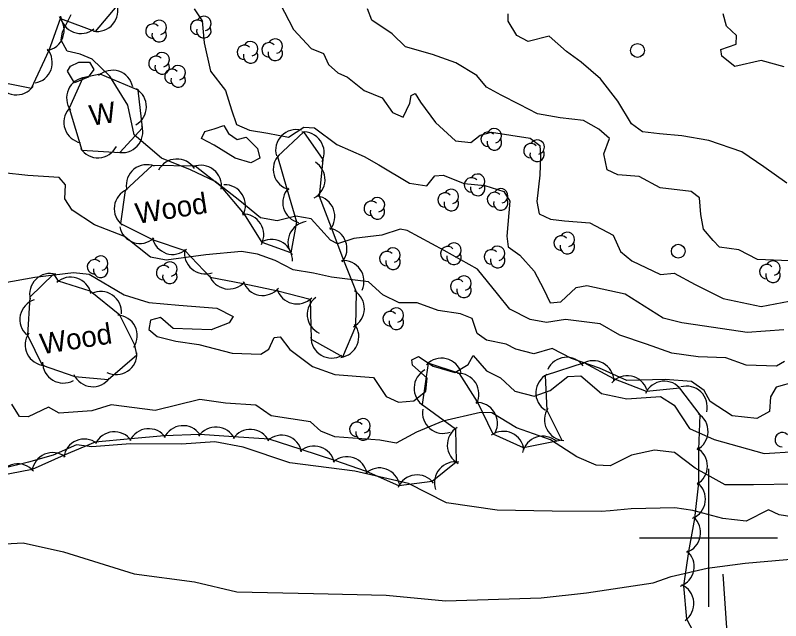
# Model space of a CAD drawing. Extents: x 646142 to 649934, y 5874075 to 5876351.
# Drawn here: x 647699.5 to 647810.5, y 5875188 to 5875275.8 of the extents above; entities that cross this region are included whole.
import ezdxf

# ---------------------------------------------------------------- set-up
doc = ezdxf.new("R2010")
doc.units = 0
for name, color, linetype in [('Niveau 1', 7, 'Continuous'), ('Niveau 2', 7, 'Continuous'), ('Niveau 22', 7, 'Continuous'), ('Niveau 36', 7, 'Continuous'), ('Niveau 44', 7, 'Continuous'), ('Niveau 61', 7, 'Continuous')]:
    doc.layers.add(name, color=color, linetype=linetype)

msp = doc.modelspace()

# ---------------------------------------------------------------- linework, layer by layer
at = {"layer": 'Niveau 1'}
for points in [[(647725.43, 5875276.7), (647726.61, 5875274.96), (647726.91, 5875271.78), (647727.8, 5875267.65), (647729.99, 5875264.84), (647730.87, 5875262.06), (647731.58, 5875259.94), (647733.46, 5875259.12), (647736.11, 5875258.67), (647739.1, 5875258.08), (647741.33, 5875259.56), (647742.87, 5875259.44), (647746.15, 5875257.02), (647750.1, 5875255.3), (647752.24, 5875254.06), (647756.67, 5875251.43), (647759.19, 5875251.02), (647760.36, 5875252.49), (647761.54, 5875252.56), (647764.59, 5875251.36), (647767.61, 5875251.06), (647770.34, 5875250.22), (647771.21, 5875248.8), (647770.77, 5875243.74), (647770.97, 5875242.19), (647772.67, 5875240.96), (647774.75, 5875238.65), (647776.11, 5875236.09), (647777.04, 5875234.05), (647778.6, 5875234.21), (647780.84, 5875236.31), (647782.39, 5875236.58), (647787.93, 5875235.36), (647793.44, 5875231.9), (647796.16, 5875231.23), (647799.42, 5875230.73), (647805.6, 5875229.8), (647810.92, 5875230.2)], [(647728.37, 5875259.29), (647729.74, 5875259.77), (647730.42, 5875258.61), (647731.68, 5875257.73), (647733.01, 5875258.09), (647734.63, 5875256.46), (647734.99, 5875255.03), (647733.64, 5875254.38), (647731.37, 5875255.05), (647728.37, 5875256.93), (647726.52, 5875257.91), (647726.99, 5875258.92), (647728.37, 5875259.29)], [(647812.36, 5875203), (647810.25, 5875203.35), (647808.69, 5875204.08), (647805.47, 5875202.43), (647802.09, 5875202.79), (647797.72, 5875203.98), (647795.15, 5875204.34), (647788.8, 5875204.22), (647785.75, 5875203.91), (647784.43, 5875203.8), (647777.37, 5875203.85), (647769.39, 5875204.03), (647762.01, 5875205.06), (647756.51, 5875207.88), (647748.72, 5875209.67), (647739.32, 5875210.89), (647732.56, 5875213.12), (647728.44, 5875213.94), (647723.63, 5875213.6), (647716.23, 5875213.61), (647710.63, 5875213.19), (647708.38, 5875213.47), (647704.99, 5875211.97), (647701.44, 5875210.98), (647697.54, 5875210)]]:
    msp.add_lwpolyline(points, dxfattribs=at)
at = {"layer": 'Niveau 2'}
for points in [[(647737.88, 5875277.5), (647739.87, 5875273.71), (647742.39, 5875270.94), (647744.21, 5875270.23), (647744.92, 5875268.62), (647746.27, 5875267.41), (647747.69, 5875266.77), (647750.07, 5875264.83), (647752.7, 5875263.81), (647754.2, 5875261.67), (647755.73, 5875260.98), (647756.73, 5875263), (647756.9, 5875264.14), (647757.5, 5875264.43), (647758.24, 5875263.16), (647760.43, 5875260.19), (647763.32, 5875257.57), (647765.55, 5875257.3), (647766.91, 5875258.4), (647768.57, 5875258.79), (647774.18, 5875257.92), (647775.57, 5875256.89), (647775.65, 5875255.38), (647775.58, 5875252.56), (647775.14, 5875248.75), (647775.47, 5875246.99), (647777.12, 5875246.21), (647779.12, 5875245.97), (647782.81, 5875245.68), (647786.19, 5875243.9), (647787.26, 5875241.49), (647788.91, 5875240.15), (647793.03, 5875238.17), (647795.04, 5875238.38), (647798.07, 5875236.73), (647802.15, 5875234.69), (647807.66, 5875233.53), (647812.7, 5875234.51)], [(647811.76, 5875240.17), (647807.13, 5875240.36), (647804.41, 5875241.75), (647801.62, 5875242.13), (647800.69, 5875243.1), (647799.3, 5875244.75), (647798.88, 5875246.89), (647798.71, 5875249.28), (647797.5, 5875250.22), (647793, 5875250.76), (647789.98, 5875252.4), (647786.86, 5875252.64), (647785.33, 5875253.37), (647784.84, 5875255.68), (647785.64, 5875257.89), (647784.11, 5875259.25), (647781.91, 5875260.48), (647778.5, 5875260.9), (647775.24, 5875261.46), (647772.63, 5875262.81), (647769.97, 5875264.16), (647767.84, 5875265.34), (647766.44, 5875267.04), (647763.4, 5875268.85), (647760.02, 5875270.07), (647756.09, 5875271.17), (647754.17, 5875273.05), (647751.22, 5875275.04), (647750.56, 5875276.71)], [(647811.04, 5875225.54), (647809.89, 5875224.87), (647805.45, 5875225.02), (647802.5, 5875226.09), (647798.52, 5875226.22), (647794.69, 5875226.76), (647791.03, 5875228.06), (647787.14, 5875229.4), (647784.31, 5875231.01), (647779.27, 5875231.63), (647776.53, 5875231.22), (647774.17, 5875231.65), (647771.21, 5875233.14), (647769.41, 5875235.38), (647766.54, 5875238.96), (647761.7, 5875241.67), (647756.34, 5875244.54), (647755.3, 5875244.77), (647752.67, 5875243.87), (647748.59, 5875243.38), (647746.22, 5875242.63), (647745.21, 5875243.14), (647742.43, 5875246.23), (647740.19, 5875246.62), (647737.48, 5875245.94), (647735.06, 5875246.41), (647732.06, 5875248.86), (647728.51, 5875251.65), (647724.9, 5875253.35), (647720.72, 5875255.06), (647716.73, 5875258.42), (647715.81, 5875262.72), (647713.21, 5875266.91), (647710.68, 5875269.41), (647708.92, 5875270.12), (647707.04, 5875270.55), (647706.15, 5875272.17), (647706.35, 5875273.38), (647707.63, 5875275.86)], [(647811.37, 5875251.43), (647808.05, 5875253.78), (647804.86, 5875255.97), (647800.06, 5875257.62), (647796.13, 5875258.26), (647792.91, 5875258.57), (647790.43, 5875258.88), (647788.86, 5875260), (647786.89, 5875263.31), (647784.36, 5875266.52), (647781.53, 5875268.96), (647779.41, 5875270.53), (647776.9, 5875272.73), (647773.88, 5875271.96), (647772.23, 5875272.85), (647770.97, 5875274.91), (647770.98, 5875275.97)], [(647811, 5875268.27), (647807.66, 5875269.2), (647803.81, 5875268.35), (647801.93, 5875269.83), (647801.79, 5875270.82), (647804.02, 5875271.56), (647804.07, 5875272.85), (647802.6, 5875274.2), (647802.15, 5875275.95)], [(647710.07, 5875266.8), (647708.1, 5875265.97), (647707.09, 5875267.67), (647707.54, 5875268.4), (647708.73, 5875268.97), (647710.26, 5875268.97), (647710.92, 5875267.91), (647710.07, 5875266.8)], [(647815.33, 5875223.38), (647809.81, 5875221.83), (647809, 5875220.45), (647808.87, 5875218.31), (647807, 5875217.29), (647803.46, 5875217.69), (647800.25, 5875219.78), (647799.38, 5875221.37), (647797.55, 5875222.65), (647793.73, 5875222.97), (647788.16, 5875222.8), (647784.23, 5875224.59), (647780.13, 5875226), (647777.33, 5875227.45), (647774.68, 5875226.66), (647772.07, 5875227.35), (647770.7, 5875228.1), (647767.82, 5875228.65), (647766.48, 5875229.64), (647765.76, 5875231.82), (647764.06, 5875232.48), (647760.84, 5875232.94), (647757.79, 5875234.08), (647755.18, 5875234.09), (647752.81, 5875235.25), (647750.71, 5875237.12), (647745.37, 5875237.8), (647742.77, 5875238.37), (647739.78, 5875238.85), (647739.78, 5875238.85), (647737.21, 5875240.21), (647734.63, 5875241.13), (647732.33, 5875241.51), (647727.16, 5875241.02), (647724.64, 5875240.7), (647721.39, 5875240.24), (647719.14, 5875240.68), (647715.34, 5875243.67), (647710.99, 5875245.36), (647707.78, 5875247.51), (647706.72, 5875249.15), (647706.81, 5875251.19), (647705.86, 5875252.22), (647701.35, 5875252.54), (647697.8, 5875252.9)], [(647697.76, 5875236.98), (647702.34, 5875237.8), (647707.96, 5875238.45), (647710.25, 5875238.24), (647715.3, 5875235.21), (647718.87, 5875234.11), (647723.22, 5875233.72), (647728.72, 5875233.28), (647731.1, 5875232.07), (647730.5, 5875231.15), (647727.93, 5875230.15), (647722.4, 5875230.36), (647720.55, 5875231.92), (647719.11, 5875231.54), (647718.9, 5875230.21), (647720.07, 5875229.21), (647722.8, 5875228.53), (647726.14, 5875228.04), (647730.97, 5875226.79), (647735.13, 5875226.61), (647736.25, 5875227.35), (647737.06, 5875229.02), (647737.9, 5875229.16), (647739.33, 5875227.28), (647742.62, 5875224.85), (647745.85, 5875223.67), (647751.45, 5875223.24), (647753.3, 5875220.5)], [(647753.3, 5875220.5), (647755.08, 5875219.67), (647757.27, 5875219.84), (647759.01, 5875221.27), (647759.23, 5875223.16), (647757.08, 5875225.02), (647757, 5875225.81), (647757.98, 5875226.3), (647760.1, 5875224.89), (647763.24, 5875223.98), (647765.18, 5875225.14), (647765.91, 5875226.41), (647767.82, 5875224.23), (647769.84, 5875223.2), (647771.95, 5875221.28), (647774.74, 5875220.55), (647777.05, 5875221.36), (647779.64, 5875223.39), (647781.5, 5875223.47), (647784.52, 5875220.91), (647788.16, 5875220.16), (647793.07, 5875220.51), (647795.05, 5875219.25), (647797.24, 5875215.86), (647800.85, 5875214.27), (647808.07, 5875212.21), (647812.69, 5875212.52)], [(647812.47, 5875207.76), (647806.53, 5875207.68), (647802.43, 5875207.68), (647798.09, 5875210.09), (647795.09, 5875212.37), (647792.18, 5875212.71), (647788.83, 5875211.97), (647785.77, 5875210.45), (647783.75, 5875210.51), (647780.9, 5875211.74), (647777.09, 5875214.22), (647772.16, 5875215.96), (647768.6, 5875218.14), (647766.95, 5875218.19), (647761.5, 5875216.93), (647757.67, 5875215.34), (647754.75, 5875213.73), (647752.38, 5875214.16), (647745.85, 5875214.66), (647743.79, 5875215.46), (647742.3, 5875216.83), (647736.59, 5875217.7), (647736.59, 5875217.7), (647734.4, 5875219.23), (647729.99, 5875219.5), (647726.25, 5875220.07), (647719.8, 5875218.48), (647713.41, 5875219.28), (647710.59, 5875218.42), (647705.9, 5875218.09), (647704.34, 5875218.95), (647701.4, 5875217.56), (647700.14, 5875217.6), (647699.01, 5875219.4)], [(647794.62, 5875194.39), (647799.81, 5875195.62), (647805.32, 5875196.31), (647811.37, 5875196.84), (647818.13, 5875197.61), (647827.87, 5875199.43), (647834.07, 5875200.2), (647842.17, 5875200.03), (647847.3, 5875201.14), (647852.26, 5875201.67), (647860.89, 5875201.9), (647867.11, 5875201.08), (647876.92, 5875200.87), (647886.73, 5875199.38), (647892.03, 5875199.94), (647897.61, 5875202.35), (647901.36, 5875204.9), (647907.75, 5875205.91), (647912.96, 5875207.48), (647916.17, 5875209.64)], [(647670.74, 5875188.63), (647672.47, 5875189.61), (647673.99, 5875191.7), (647673.97, 5875196.13), (647673.35, 5875198.45), (647674.22, 5875199.45), (647675.85, 5875199.16), (647680.78, 5875197.07), (647687.47, 5875197.55), (647691.13, 5875198.73), (647700.66, 5875199.28), (647706.49, 5875197.97), (647716.77, 5875194.79), (647725.5, 5875193.61), (647731.62, 5875192.16), (647742.76, 5875191.92), (647753.27, 5875191.67), (647761.9, 5875190.87), (647775.76, 5875191.32), (647782.31, 5875192.01), (647791.97, 5875193.48), (647794.62, 5875194.39)]]:
    msp.add_lwpolyline(points, dxfattribs=at)
at = {"layer": 'Niveau 22'}
msp.add_lwpolyline([(647802.07, 5875194.71), (647802.93, 5875182.71), (647803.95, 5875176.67), (647806.19, 5875168.92), (647809.04, 5875158.26), (647812.76, 5875147.47), (647817.88, 5875133.55), (647818.86, 5875128.73), (647819.46, 5875124.72)], dxfattribs=at)
at = {"layer": 'Niveau 36'}
for centre in [(647789.72, 5875270.66), (647795.63, 5875241.55)]:
    msp.add_circle(centre, 1, dxfattribs=at)
at = {"layer": 'Niveau 44'}
for points in [[(647669.78, 5875269.1), (647672.81, 5875265.83), (647677.09, 5875263.54), (647682.26, 5875264.13), (647687.1, 5875264.55), (647692.19, 5875265.44), (647696.99, 5875266.15), (647701.89, 5875265.18), (647704.42, 5875270.71), (647706.09, 5875275.27), (647711.16, 5875273.42), (647714.29, 5875277.12)], [(647709.33, 5875266.7), (647707.35, 5875262.27), (647709.16, 5875256.21), (647714.65, 5875255.86), (647717.95, 5875259.43), (647717.33, 5875264.9), (647711.84, 5875267.21), (647709.33, 5875266.7)], [(647744.13, 5875254.86), (647741.36, 5875258.84), (647737.54, 5875255.27), (647738.88, 5875250.61), (647740.27, 5875245.81), (647739.48, 5875241.31), (647735.33, 5875242.83), (647732.74, 5875246.94), (647729.41, 5875250.89), (647725.61, 5875253.9), (647719.38, 5875253.99), (647715.44, 5875250.36), (647714.79, 5875245.55), (647719.49, 5875243.19), (647724.09, 5875241.65), (647727.78, 5875237.78), (647732.55, 5875236.89), (647737.56, 5875235.8), (647742.26, 5875234.6), (647742.39, 5875228.78), (647747, 5875226.22), (647748.89, 5875230.69), (647748.96, 5875235.61), (647747.13, 5875240.19), (647745.34, 5875244.95), (647743.63, 5875249.49), (647744.13, 5875254.86)], [(647716.86, 5875227.92), (647714.69, 5875232.26), (647710.39, 5875235.74), (647705.76, 5875237.2), (647705.1, 5875238.28), (647701.63, 5875234.89), (647701.31, 5875229.4), (647703.43, 5875225.03), (647708.17, 5875223.39), (647713, 5875222.93), (647717.14, 5875226.53), (647716.86, 5875227.92)], [(647763.92, 5875223.83), (647759.35, 5875225.32), (647758.5, 5875219.32), (647763.31, 5875215.82), (647763.45, 5875210.96), (647759.96, 5875208.17), (647755.14, 5875207.56), (647750.44, 5875209.64), (647745.85, 5875211.21), (647740.94, 5875212.79), (647736.33, 5875214.3), (647731.13, 5875214.65), (647726.29, 5875214.97), (647721.12, 5875214.8), (647716.28, 5875214.37), (647711.08, 5875213.89), (647706.61, 5875211.98), (647701.95, 5875209.91), (647697.19, 5875209)], [(647799.21, 5875183.79), (647796.87, 5875188.2), (647796.42, 5875193.04), (647797.16, 5875198.03), (647798.05, 5875202.8), (647798.61, 5875207.97), (647798.63, 5875212.82), (647798.8, 5875217.81), (647795.84, 5875221.72), (647791.01, 5875221.2), (647786.27, 5875223.06), (647782.01, 5875225.39), (647776.32, 5875223.53), (647776.56, 5875218.49), (647778.75, 5875214.16), (647773.21, 5875213.04), (647768.79, 5875215.05), (647766.53, 5875219.74), (647763.92, 5875223.83)]]:
    msp.add_lwpolyline(points, dxfattribs=at)
for centre, radius, start, end in [((647711.38, 5875276.41), 3, 259.7442, 19.7222), ((647703.6, 5875273.59), 3, 279.9029, 39.8808), ((647709.02, 5875276.11), 3, 188.9103, 308.8882), ((647726.85, 5875274.56), 1.05, 282.2692, 149.7263), ((647719.48, 5875273.46), 1.05, 44.1154, 269.804), ((647720.38, 5875273.99), 1.05, 282.2692, 149.7263), ((647725.95, 5875274.03), 1.05, 44.1154, 269.804), ((647720.38, 5875272.94), 1.05, 166.9369, 29.6212), ((647726.85, 5875273.51), 1.05, 166.9369, 29.6212), ((647737.2, 5875271.28), 1.05, 282.2692, 149.7263), ((647732.73, 5875270.38), 1.05, 44.1154, 269.804), ((647733.63, 5875270.91), 1.05, 282.2692, 149.7263), ((647736.3, 5875270.75), 1.05, 44.1154, 269.804), ((647701.88, 5875268.9), 3, 279.9029, 39.8808), ((647720.81, 5875269.32), 1.05, 282.2692, 149.7263), ((647733.63, 5875269.86), 1.05, 166.9369, 29.6212), ((647737.2, 5875270.23), 1.05, 166.9369, 29.6212), ((647719.91, 5875268.79), 1.05, 44.1154, 269.804), ((647720.81, 5875268.27), 1.05, 166.9369, 29.6212), ((647713.6, 5875264.78), 3, 12.0571, 132.035), ((647722.23, 5875266.9), 1.05, 44.1154, 269.804), ((647723.13, 5875267.43), 1.05, 282.2692, 149.7263), ((647709.95, 5875263.76), 3, 95.8842, 215.8622), ((647723.13, 5875266.38), 1.05, 166.9369, 29.6212), ((647699.68, 5875267.22), 3, 203.3721, 323.35), ((647715.53, 5875262.5), 3, 299.1839, 59.1618), ((647709.56, 5875260.23), 3, 139.1085, 259.0864), ((647715, 5875258.84), 3, 257.2371, 17.215), ((647740.26, 5875256.19), 3, 75.9228, 195.9008), ((647741.3, 5875255.84), 3, 334.8792, 94.8571), ((647768.07, 5875257.78), 1.05, 44.1154, 269.804), ((647768.97, 5875258.31), 1.05, 282.2692, 149.7263), ((647768.97, 5875257.26), 1.05, 166.9369, 29.6212), ((647775.17, 5875256.65), 1.05, 282.2692, 149.7263), ((647711.5, 5875258.09), 3, 212.7714, 332.7494), ((647774.27, 5875256.12), 1.05, 44.1154, 269.804), ((647739.91, 5875253.43), 3, 136.1128, 256.0908), ((647775.17, 5875255.6), 1.05, 166.9369, 29.6212), ((647722.95, 5875251.92), 3, 32.6426, 152.6206), ((647741.42, 5875251.93), 3, 297.8952, 57.8731), ((647718.6, 5875251.1), 3, 68.8206, 188.7985), ((647726.41, 5875251.01), 3, 351.5739, 111.5519), ((647765.65, 5875251.16), 1.05, 44.1154, 269.804), ((647766.55, 5875251.69), 1.05, 282.2692, 149.7263), ((647729.88, 5875248.18), 3, 332.1755, 92.1535), ((647766.55, 5875250.64), 1.05, 166.9369, 29.6212), ((647716.86, 5875247.71), 3, 112.2904, 232.2683), ((647741.29, 5875248.63), 3, 136.1128, 256.0908), ((647761.82, 5875248.97), 1.05, 44.1154, 269.804), ((647762.72, 5875249.5), 1.05, 282.2692, 149.7263), ((647768.99, 5875249.05), 1.05, 44.1154, 269.804), ((647769.89, 5875249.58), 1.05, 282.2692, 149.7263), ((647742.84, 5875246.59), 3, 320.7271, 80.7051), ((647751.12, 5875247.77), 1.05, 44.1154, 269.804), ((647752.02, 5875248.3), 1.05, 282.2692, 149.7263), ((647762.72, 5875248.45), 1.05, 166.9369, 29.6212), ((647769.89, 5875248.53), 1.05, 166.9369, 29.6212), ((647752.02, 5875247.25), 1.05, 166.9369, 29.6212), ((647732.54, 5875243.95), 3, 332.1755, 92.1535), ((647742.05, 5875242.86), 3, 97.0943, 217.0723), ((647717.61, 5875245.68), 3, 191.5219, 311.4999), ((647744.6, 5875241.92), 3, 320.7271, 80.7051), ((647722.35, 5875244.09), 3, 191.5219, 311.4999), ((647736.69, 5875240.28), 3, 356.4306, 116.4085), ((647778.65, 5875242.73), 1.05, 44.1154, 269.804), ((647779.55, 5875243.26), 1.05, 282.2692, 149.7263), ((647762.21, 5875241.18), 1.05, 44.1154, 269.804), ((647763.11, 5875241.71), 1.05, 282.2692, 149.7263), ((647769.44, 5875241.25), 1.05, 282.2692, 149.7263), ((647779.55, 5875242.21), 1.05, 166.9369, 29.6212), ((647727.04, 5875241.26), 3, 169.3995, 289.3775), ((647753.38, 5875240.47), 1.05, 44.1154, 269.804), ((647754.28, 5875241), 1.05, 282.2692, 149.7263), ((647763.11, 5875240.66), 1.05, 166.9369, 29.6212), ((647768.54, 5875240.72), 1.05, 44.1154, 269.804), ((647711, 5875239.29), 1.05, 44.1154, 269.804), ((647711.9, 5875239.82), 1.05, 282.2692, 149.7263), ((647721.92, 5875238.96), 1.05, 282.2692, 149.7263), ((647747.07, 5875237.19), 3, 334.8936, 94.8715), ((647754.28, 5875239.95), 1.05, 166.9369, 29.6212), ((647769.44, 5875240.2), 1.05, 166.9369, 29.6212), ((647809.36, 5875239.11), 1.05, 282.2692, 149.7263), ((647711.9, 5875238.77), 1.05, 166.9369, 29.6212), ((647721.02, 5875238.43), 1.05, 44.1154, 269.804), ((647808.46, 5875238.58), 1.05, 44.1154, 269.804), ((647704.59, 5875235.32), 3, 74.2996, 194.2776), ((647707.55, 5875234.79), 3, 12.5526, 132.5306), ((647721.92, 5875237.91), 1.05, 166.9369, 29.6212), ((647730.49, 5875239.07), 3, 199.3613, 319.3392), ((647764.56, 5875236.93), 1.05, 282.2692, 149.7263), ((647809.36, 5875238.06), 1.05, 166.9369, 29.6212), ((647735.4, 5875238.14), 3, 199.3613, 319.3392), ((647763.66, 5875236.4), 1.05, 44.1154, 269.804), ((647711.9, 5875232.72), 3, 355.4827, 115.4607), ((647740.35, 5875236.91), 3, 195.6165, 315.5944), ((647747.12, 5875233.24), 3, 298.2013, 58.1792), ((647764.56, 5875235.88), 1.05, 166.9369, 29.6212), ((647703.17, 5875231.64), 3, 107.9175, 227.8954), ((647744.84, 5875232.39), 3, 125.3578, 245.3357), ((647754.76, 5875232.29), 1.05, 282.2692, 149.7263), ((647714.2, 5875229.3), 3, 326.6027, 86.5806), ((647753.86, 5875231.76), 1.05, 44.1154, 269.804), ((647754.76, 5875231.24), 1.05, 166.9369, 29.6212), ((647746.32, 5875229.14), 3, 277.04, 37.018), ((647703.95, 5875227.98), 3, 145.8543, 265.8323), ((647745.38, 5875229.07), 3, 179.4707, 299.4487), ((647714.14, 5875226.65), 3, 243.6675, 3.6455), ((647761.3, 5875223.04), 3, 16.5543, 136.5322), ((647779.44, 5875223.17), 3, 36.0419, 156.0198), ((647783.3, 5875222.68), 3, 1.3223, 121.3002), ((647706.48, 5875225.43), 3, 179.084, 299.0619), ((647710.75, 5875224.91), 3, 204.5392, 324.5172), ((647760.33, 5875221.69), 3, 118.2269, 238.2048), ((647763.73, 5875220.84), 3, 332.4896, 92.4675), ((647777.98, 5875221.02), 3, 117.455, 237.4329), ((647788.24, 5875220.5), 3, 18.7069, 138.6848), ((647793.61, 5875219.71), 3, 36.0431, 156.021), ((647796.83, 5875218.99), 3, 346.3653, 106.3433), ((647766.42, 5875216.62), 3, 332.4896, 92.4675), ((647761.55, 5875218.14), 3, 169.7073, 289.6852), ((647779.23, 5875217.12), 3, 146.7666, 266.7445), ((647796.95, 5875215.45), 3, 297.902, 57.88), ((647749.03, 5875215.72), 1.05, 44.1154, 269.804), ((647749.93, 5875216.25), 1.05, 282.2692, 149.7263), ((647718.86, 5875212.82), 3, 35.077, 155.0549), ((647723.84, 5875213.26), 3, 35.077, 155.0549), ((647728.59, 5875213.05), 3, 26.1621, 146.14), ((647733.58, 5875212.71), 3, 26.1621, 146.14), ((647749.93, 5875215.2), 1.05, 166.9369, 29.6212), ((647765.14, 5875213.44), 3, 121.7528, 241.7308), ((647713.87, 5875212.38), 3, 35.077, 155.0549), ((647738.09, 5875211.87), 3, 11.919, 131.8969), ((647770.27, 5875212.44), 3, 5.524, 125.5019), ((647775.98, 5875211.73), 3, 47.5914, 167.5694), ((647810.7, 5875214.22), 1.05, 44.1154, 269.804), ((647709.54, 5875211.32), 3, 53.1375, 173.1155), ((647742.84, 5875210.31), 3, 11.919, 131.8969), ((647704.94, 5875209.35), 3, 53.1375, 173.1155), ((647796.86, 5875210.4), 3, 299.6931, 59.6711), ((647747.57, 5875208.76), 3, 11.0693, 131.0472), ((647699.9, 5875207.72), 3, 40.8647, 160.8426), ((647752.3, 5875207.13), 3, 11.0693, 131.0472), ((647763.28, 5875208.01), 3, 79.2897, 199.2677), ((647757.77, 5875206.12), 3, 37.2584, 157.2363), ((647796.57, 5875205.62), 3, 292.2131, 52.1911), ((647795.87, 5875200.74), 3, 289.348, 49.3259), ((647794.94, 5875195.83), 3, 289.348, 49.3259), ((647794.89, 5875190.46), 3, 305.3224, 65.3003)]:
    msp.add_arc(centre, radius, start, end, dxfattribs=at)
at = {"layer": 'Niveau 61'}
for points in [[(647800, 5875210), (647800, 5875200), (647800, 5875190)], [(647790, 5875200), (647800, 5875200), (647810, 5875200)]]:
    msp.add_lwpolyline(points, dxfattribs=at)

# ---------------------------------------------------------------- texts
at = {"layer": 'Niveau 44'}
for s, p in [('W', (647710.51, 5875259.72)), ('Wood', (647717.18, 5875245.5)), ('Wood', (647703.35, 5875226.59))]:
    msp.add_text(s, height=3, rotation=8.9405, dxfattribs=at).set_placement(p)

doc.saveas('drawing.dxf')
